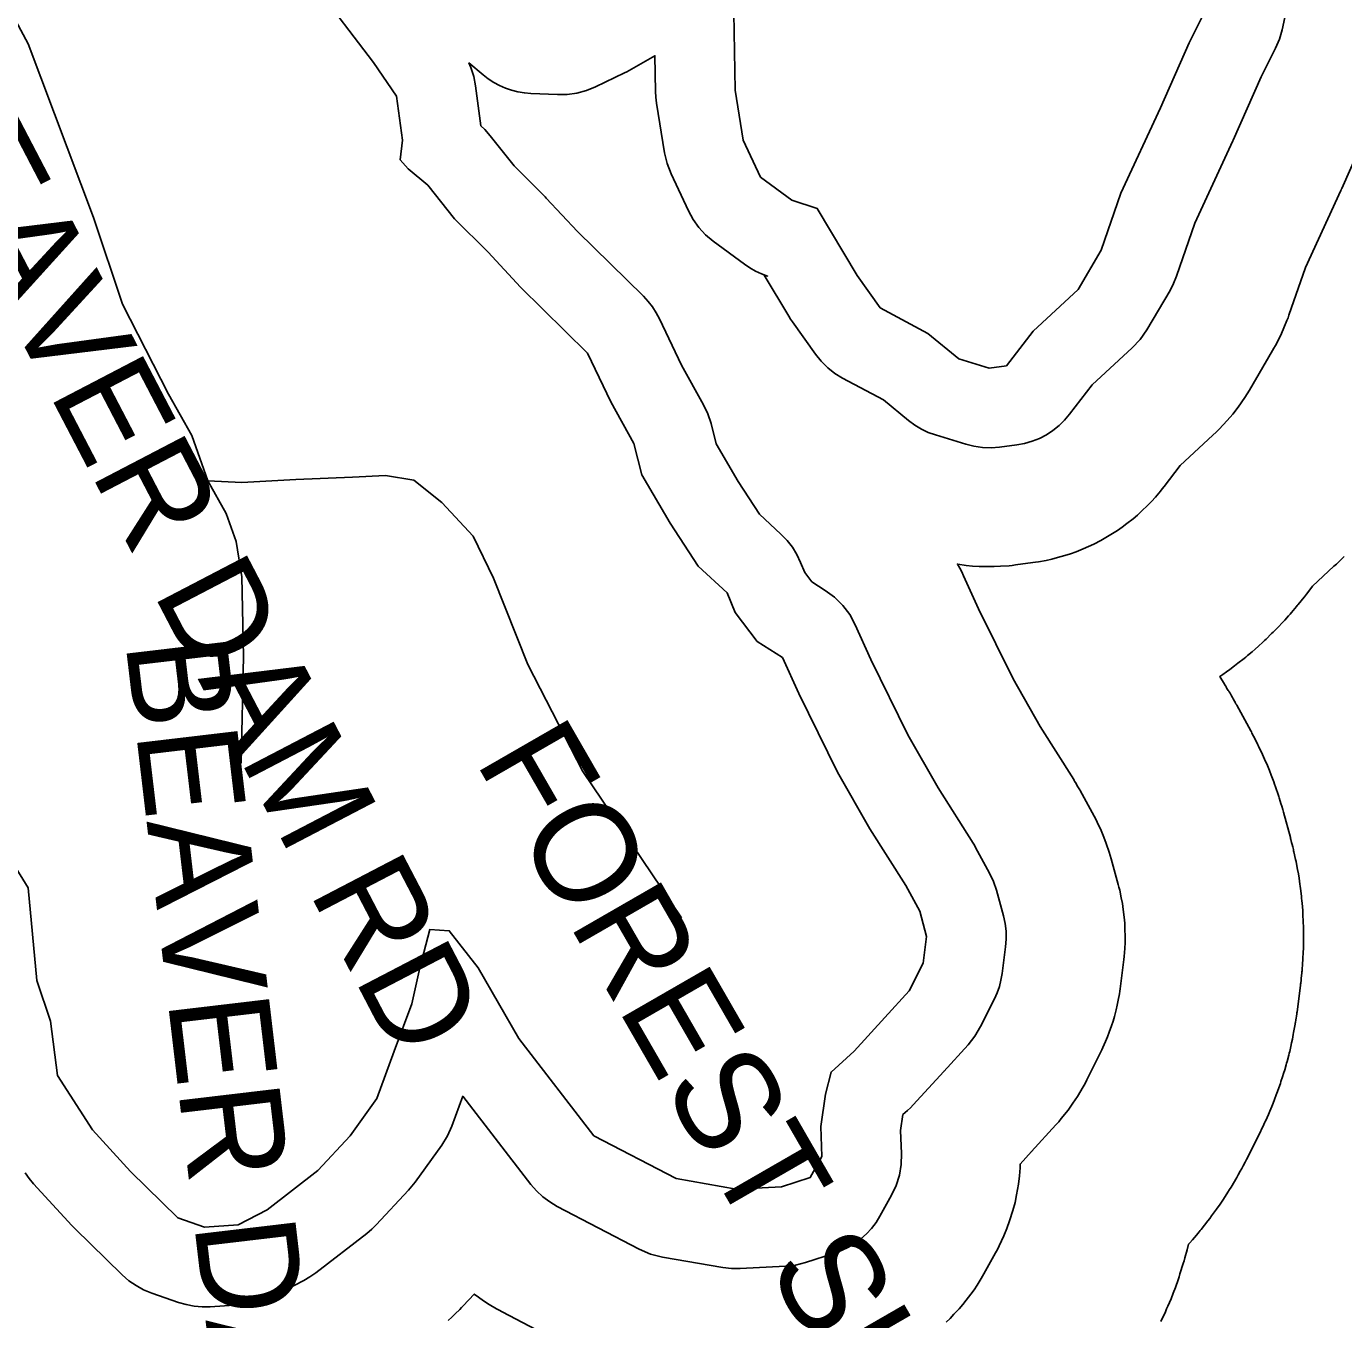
# Model space of a CAD drawing. Extents: x 1950930 to 2061844, y 904556 to 1017002.
# Drawn here: x 1971126 to 1972366, y 995407 to 996625 of the extents above; entities that cross this region are included whole.
import ezdxf

# ---------------------------------------------------------------- set-up
doc = ezdxf.new("R2010")
doc.units = 0
for name, color, linetype in [('Exist Hydrographic Buffer Line', 7, 'Continuous'), ('Exist Hydrographic Lake Shore', 7, 'Continuous'), ('Exist Road Non-System Type 51', 7, 'Continuous'), ('Exist Road Non-System Type 51 Label', 7, 'Continuous')]:
    doc.layers.add(name, color=color, linetype=linetype)

msp = doc.modelspace()

# ---------------------------------------------------------------- linework, layer by layer
at = {"layer": 'Exist Hydrographic Buffer Line'}
for points in [[(1972323.3, 996691.7), (1972308.1, 996621.9), (1972305.5, 996613), (1972301.9, 996604.4), (1972288.4, 996577.5), (1972261.9, 996518), (1972261.7, 996517.6), (1972261.5, 996517.2), (1972226, 996439.9), (1972208.7, 996389.9), (1972205.9, 996383), (1972202.5, 996376.4), (1972180.7, 996339.4), (1972174.4, 996330.3), (1972166.9, 996322.3), (1972129.2, 996287.4), (1972108, 996259.8), (1972103.3, 996254.2), (1972098, 996249.1), (1972092.2, 996244.5), (1972086.1, 996240.5), (1972079.5, 996237.1), (1972072.7, 996234.4), (1972065.6, 996232.4), (1972058.4, 996231.1), (1972042.1, 996228.9), (1972034, 996228.3), (1972025.9, 996228.5), (1972017.9, 996229.6), (1972010.1, 996231.6), (1971981.7, 996240.3), (1971974.9, 996242.7), (1971968.4, 996245.8), (1971962.2, 996249.5), (1971956.4, 996253.8), (1971932.6, 996273.3), (1971894.2, 996293.8), (1971886.9, 996298.3), (1971880.2, 996303.6), (1971874.1, 996309.7), (1971868.7, 996316.4), (1971846.9, 996346.9), (1971845.1, 996349.5), (1971843.5, 996352.1), (1971820.4, 996390.9), (1971823.6, 996389.9), (1971817.8, 996392), (1971812.2, 996394.6), (1971806.8, 996397.6), (1971801.7, 996401.1), (1971772.3, 996422.9), (1971765.2, 996428.8), (1971758.9, 996435.6), (1971753.5, 996443.2), (1971749, 996451.3), (1971732.7, 996486.2), (1971729, 996495.9), (1971726.6, 996506), (1971719, 996552.9), (1971718.3, 996558.3), (1971718, 996563.8), (1971717.5, 996597.4), (1971693.3, 996583.6), (1971691, 996582.4), (1971688.7, 996581.2), (1971661.5, 996568.2), (1971653, 996564.7), (1971644.1, 996562.3), (1971635, 996561), (1971625.8, 996560.8), (1971600.7, 996561.9), (1971594.6, 996562.4), (1971588.5, 996563.5), (1971582.6, 996565), (1971576.8, 996567), (1971571.2, 996569.4), (1971565.8, 996572.3), (1971560.6, 996575.7), (1971555.7, 996579.4), (1971542.4, 996590.6), (1971544.3, 996586.4), (1971547, 996577.9), (1971548.7, 996569.2), (1971553.7, 996531.3), (1971557.3, 996528), (1971562.5, 996522.1), (1971584.9, 996493.8), (1971613.4, 996465.3), (1971614.3, 996464.4), (1971615.2, 996463.4), (1971644.6, 996431.9), (1971706.7, 996370.9), (1971711.1, 996366.1), (1971715.2, 996360.9), (1971718.7, 996355.4), (1971721.8, 996349.6), (1971742.6, 996306), (1971763.2, 996268.8), (1971767.3, 996260.2), (1971770.3, 996251.2), (1971775.3, 996231.8), (1971795.9, 996196.4), (1971815.9, 996165.6), (1971836.2, 996146.9), (1971841.9, 996141), (1971846.9, 996134.6), (1971851.2, 996127.6), (1971854.7, 996120.3), (1971858.6, 996110.8), (1971865.3, 996102), (1971877.9, 996093.9), (1971886.7, 996087.4), (1971894.4, 996079.8), (1971900.9, 996071.1), (1971906, 996061.5), (1971920.8, 996028.9), (1971955.7, 995957.9), (1971984.2, 995908), (1972017.1, 995856), (1972018.4, 995853.9), (1972019.5, 995851.8), (1972032.6, 995827.8), (1972036.3, 995819.9), (1972039.1, 995811.6), (1972045.7, 995787.6), (1972047.3, 995780.4), (1972048.1, 995773), (1972048.3, 995765.6), (1972047.7, 995758.2), (1972044.4, 995733.1), (1972043.3, 995727), (1972041.8, 995720.9), (1972039.7, 995715), (1972037.1, 995709.3), (1972024.1, 995683.1), (1972018.8, 995674.2), (1972012.4, 995666.1), (1971989.5, 995641), (1971989.5, 995641), (1971960.6, 995609.4), (1971958.1, 995606.8), (1971955.4, 995604.2), (1971951, 995600.3), (1971948.8, 995585.2), (1971949.7, 995563.6), (1971949.3, 995553.4), (1971947.7, 995543.4), (1971944.6, 995533.6), (1971940.3, 995524.4), (1971929.4, 995504.7), (1971925.7, 995498.7), (1971921.4, 995493.1), (1971916.6, 995487.9), (1971911.4, 995483.2), (1971905.7, 995478.9), (1971899.7, 995475.3), (1971893.3, 995472.2), (1971886.7, 995469.7), (1971859.4, 995461), (1971850, 995458.6), (1971840.4, 995457.5), (1971797.9, 995455.3), (1971789.6, 995455.4), (1971781.3, 995456.3), (1971724.6, 995466.1), (1971713.4, 995469), (1971702.7, 995473.5), (1971625.4, 995513.9), (1971618.4, 995518), (1971612, 995522.9), (1971606, 995528.4), (1971600.7, 995534.5), (1971536.5, 995617.6), (1971526.2, 995589.5), (1971522.1, 995580.2), (1971516.7, 995571.5), (1971491.6, 995536.6), (1971488.7, 995532.8), (1971485.6, 995529.2), (1971455.1, 995496.5), (1971450.8, 995492.3), (1971446.1, 995488.4), (1971398.2, 995451.3), (1971392.7, 995447.4), (1971386.9, 995444.1), (1971359.7, 995429.9), (1971352.7, 995426.7), (1971345.4, 995424.2), (1971337.9, 995422.5), (1971330.2, 995421.6), (1971298.6, 995419.4), (1971291.1, 995419.3), (1971283.5, 995419.9), (1971276.1, 995421.3), (1971268.8, 995423.4), (1971243.7, 995432.1), (1971236.1, 995435.3), (1971228.9, 995439.2), (1971222.2, 995443.9), (1971216, 995449.3), (1971171.3, 995492.9), (1971169.9, 995494.4), (1971168.4, 995495.9), (1971132.5, 995535.2), (1971128.3, 995540.2), (1971124.5, 995545.5)], [(1972389.7, 996529.7), (1972364.2, 996472.4), (1972364.1, 996472.2), (1972364, 996472.1), (1972363.9, 996471.7), (1972363.7, 996471.4), (1972363.6, 996471.2), (1972363.5, 996470.8), (1972363.4, 996470.7), (1972363.3, 996470.5), (1972330.1, 996398.1), (1972314.5, 996353.2), (1972313.6, 996350.6), (1972312.6, 996348), (1972309.8, 996341.1), (1972307.6, 996336), (1972305.2, 996331.1), (1972301.7, 996324.5), (1972300.4, 996322.1), (1972299, 996319.7), (1972277.2, 996282.6), (1972275.1, 996279.1), (1972272.8, 996275.7), (1972266.6, 996266.6), (1972261.6, 996260), (1972256.3, 996253.8), (1972248.7, 996245.8), (1972245.9, 996242.9), (1972242.9, 996240), (1972212.2, 996211.6), (1972196.9, 996191.7), (1972195.2, 996189.5), (1972193.5, 996187.4), (1972188.7, 996181.8), (1972185.1, 996177.7), (1972181.2, 996173.8), (1972176, 996168.7), (1972171.9, 996164.9), (1972167.7, 996161.4), (1972162, 996156.8), (1972157.6, 996153.5), (1972153, 996150.4), (1972146.9, 996146.5), (1972142.2, 996143.6), (1972137.4, 996141), (1972130.8, 996137.6), (1972125.9, 996135.2), (1972120.8, 996133), (1972114, 996130.3), (1972108.9, 996128.4), (1972103.6, 996126.8), (1972096.6, 996124.8), (1972091.2, 996123.4), (1972085.9, 996122.2), (1972078.6, 996120.9), (1972075.9, 996120.5), (1972073.2, 996120.1), (1972056.9, 996117.9), (1972053.9, 996117.5), (1972050.9, 996117.2), (1972042.8, 996116.6), (1972036.8, 996116.3), (1972030.7, 996116.3), (1972022.7, 996116.5), (1972016.6, 996116.9), (1972010.6, 996117.5), (1972002.6, 996118.6), (1972002.4, 996118.7), (1972004.5, 996114.9), (1972006.4, 996111.3), (1972008.1, 996107.6), (1972022.1, 996076.7), (1972054.7, 996010.5), (1972080.2, 995965.7), (1972111.8, 995915.8), (1972112.2, 995915), (1972112.7, 995914.3), (1972114, 995912.2), (1972114.9, 995910.6), (1972115.8, 995909.1), (1972117, 995907), (1972117.5, 995906.2), (1972117.9, 995905.4), (1972131, 995881.4), (1972132.5, 995878.5), (1972133.9, 995875.6), (1972137.6, 995867.7), (1972140.3, 995861.7), (1972142.5, 995855.6), (1972145.3, 995847.3), (1972146.3, 995844.2), (1972147.2, 995841.1), (1972153.7, 995817.1), (1972154.4, 995814.4), (1972155.1, 995811.7), (1972156.6, 995804.5), (1972157.7, 995799), (1972158.5, 995793.5), (1972159.4, 995786.2), (1972159.9, 995780.7), (1972160.1, 995775.1), (1972160.3, 995767.7), (1972160.2, 995762.2), (1972159.9, 995756.6), (1972159.3, 995749.3), (1972159.1, 995746.5), (1972158.7, 995743.7), (1972155.5, 995718.7), (1972155.1, 995716.4), (1972154.8, 995714), (1972153.7, 995707.9), (1972152.8, 995703.3), (1972151.7, 995698.8), (1972150.2, 995692.7), (1972148.9, 995688.2), (1972147.4, 995683.8), (1972145.3, 995677.9), (1972143.7, 995673.5), (1972141.9, 995669.2), (1972139.3, 995663.5), (1972138.3, 995661.4), (1972137.3, 995659.3), (1972124.2, 995633.1), (1972122.5, 995629.7), (1972120.6, 995626.3), (1972115.3, 995617.4), (1972111.1, 995610.9), (1972106.6, 995604.6), (1972100.1, 995596.5), (1972097.7, 995593.5), (1972095.1, 995590.6), (1972072.2, 995565.6), (1972072.2, 995565.5), (1972072.2, 995565.5), (1972072.2, 995565.5), (1972061.4, 995553.7), (1972061.3, 995550.1), (1972060.8, 995542.5), (1972059.8, 995534.9), (1972058.1, 995524.8), (1972056.6, 995517.4), (1972054.6, 995510), (1972051.5, 995500.3), (1972049, 995493.1), (1972046, 995486), (1972041.7, 995476.8), (1972040, 995473.4), (1972038.2, 995470), (1972027.3, 995450.4), (1972026, 995448.1), (1972024.6, 995445.8), (1972020.9, 995439.8), (1972018, 995435.4), (1972015, 995431.1), (1972010.7, 995425.5), (1972007.4, 995421.3), (1972003.9, 995417.4), (1971999.1, 995412.2), (1971995.5, 995408.4), (1971991.7, 995404.7)], [(1972366.5, 996125.9), (1972364.3, 996123.7), (1972362.1, 996121.6), (1972359.2, 996118.7), (1972358, 996117.6), (1972356.9, 996116.6), (1972336.8, 996098), (1972330.3, 996089.5), (1972329.7, 996088.7), (1972329, 996087.9), (1972327.3, 996085.7), (1972326, 996084.1), (1972324.7, 996082.5), (1972323, 996080.4), (1972322.3, 996079.6), (1972321.7, 996078.8), (1972316.9, 996073.2), (1972315.6, 996071.7), (1972314.2, 996070.1), (1972310.6, 996066), (1972307.8, 996063), (1972304.9, 996060), (1972301.1, 996056.1), (1972299.6, 996054.6), (1972298.2, 996053.2), (1972292.9, 996048.1), (1972291.4, 996046.6), (1972289.9, 996045.2), (1972285.9, 996041.5), (1972282.8, 996038.7), (1972279.7, 996036.1), (1972275.5, 996032.5), (1972273.9, 996031.2), (1972272.3, 996029.9), (1972266.5, 996025.4), (1972264.9, 996024.1), (1972263.3, 996022.8), (1972258.9, 996019.5), (1972255.6, 996017.1), (1972252.2, 996014.7), (1972249.3, 996012.7), (1972253.8, 996005.6), (1972253.9, 996005.3), (1972254.1, 996005), (1972254.6, 996004.2), (1972255, 996003.7), (1972255.3, 996003.1), (1972255.8, 996002.3), (1972256, 996002), (1972256.1, 996001.7), (1972257.4, 995999.7), (1972257.8, 995999.1), (1972258.1, 995998.5), (1972259, 995997), (1972259.7, 995995.8), (1972260.4, 995994.6), (1972261.3, 995993), (1972261.7, 995992.4), (1972262, 995991.9), (1972263.2, 995989.7), (1972263.4, 995989.5), (1972263.5, 995989.2), (1972264, 995988.4), (1972264.3, 995987.8), (1972264.6, 995987.2), (1972265.1, 995986.4), (1972265.2, 995986.1), (1972265.4, 995985.8), (1972278.5, 995961.8), (1972279.1, 995960.7), (1972279.6, 995959.6), (1972281.1, 995956.8), (1972282.3, 995954.6), (1972283.4, 995952.4), (1972284.8, 995949.5), (1972285.3, 995948.4), (1972285.9, 995947.3), (1972289.6, 995939.4), (1972290.6, 995937.1), (1972291.6, 995934.9), (1972294.2, 995928.9), (1972296.1, 995924.4), (1972297.9, 995919.9), (1972300.1, 995913.7), (1972301, 995911.4), (1972301.8, 995909.1), (1972304.5, 995900.8), (1972304.9, 995899.7), (1972305.3, 995898.5), (1972306.3, 995895.4), (1972307, 995893.1), (1972307.7, 995890.7), (1972308.6, 995887.6), (1972309, 995886.4), (1972309.3, 995885.2), (1972315.8, 995861.3), (1972316.1, 995860.3), (1972316.3, 995859.3), (1972317, 995856.6), (1972317.6, 995854.6), (1972318, 995852.5), (1972318.7, 995849.8), (1972318.9, 995848.8), (1972319.1, 995847.8), (1972320.7, 995840.6), (1972321.2, 995838.5), (1972321.6, 995836.5), (1972322.6, 995831.1), (1972323.4, 995827), (1972324, 995822.9), (1972324.8, 995817.4), (1972325.1, 995815.3), (1972325.3, 995813.3), (1972326.2, 995805.9), (1972326.4, 995803.8), (1972326.6, 995801.8), (1972327.1, 995796.3), (1972327.5, 995792.1), (1972327.7, 995788), (1972328, 995782.4), (1972328, 995780.4), (1972328.1, 995778.3), (1972328.2, 995770.9), (1972328.2, 995768.8), (1972328.2, 995766.7), (1972328.2, 995761.2), (1972328.1, 995757), (1972328, 995752.9), (1972327.7, 995747.3), (1972327.5, 995745.3), (1972327.4, 995743.2), (1972326.8, 995735.8), (1972326.7, 995734.8), (1972326.6, 995733.7), (1972326.3, 995731), (1972326.1, 995728.9), (1972325.9, 995726.8), (1972325.6, 995724.1), (1972325.5, 995723.1), (1972325.3, 995722), (1972322.1, 995697), (1972321.9, 995696.1), (1972321.8, 995695.2), (1972321.5, 995692.9), (1972321.2, 995691.2), (1972321, 995689.4), (1972320.6, 995687.1), (1972320.5, 995686.3), (1972320.3, 995685.4), (1972319.2, 995679.2), (1972318.9, 995677.5), (1972318.6, 995675.8), (1972317.7, 995671.2), (1972317, 995667.8), (1972316.2, 995664.4), (1972315.2, 995659.8), (1972314.7, 995658.1), (1972314.3, 995656.4), (1972312.7, 995650.4), (1972312.3, 995648.7), (1972311.8, 995647), (1972310.5, 995642.5), (1972309.5, 995639.1), (1972308.5, 995635.8), (1972307, 995631.3), (1972306.5, 995629.7), (1972305.9, 995628), (1972303.8, 995622.1), (1972303.2, 995620.5), (1972302.6, 995618.8), (1972301, 995614.5), (1972299.7, 995611.2), (1972298.4, 995607.9), (1972296.6, 995603.6), (1972295.9, 995602), (1972295.2, 995600.4), (1972292.6, 995594.7), (1972292.2, 995593.9), (1972291.9, 995593.1), (1972290.9, 995591), (1972290.2, 995589.4), (1972289.4, 995587.8), (1972288.4, 995585.7), (1972288, 995585), (1972287.6, 995584.2), (1972274.5, 995558), (1972273.9, 995556.7), (1972273.2, 995555.4), (1972271.4, 995552), (1972270.1, 995549.4), (1972268.7, 995546.9), (1972266.7, 995543.5), (1972266, 995542.3), (1972265.3, 995541), (1972260, 995532.1), (1972258.5, 995529.6), (1972257, 995527.1), (1972252.9, 995520.6), (1972249.7, 995515.8), (1972246.3, 995511.1), (1972241.7, 995504.8), (1972240, 995502.5), (1972238.2, 995500.2), (1972231.7, 995492.1), (1972230.8, 995491), (1972229.9, 995489.9), (1972227.5, 995486.9), (1972225.6, 995484.7), (1972223.7, 995482.5), (1972221.1, 995479.6), (1972220.2, 995478.5), (1972220, 995478.3), (1972218.6, 995472.8), (1972216.6, 995465.5), (1972215.8, 995462.7), (1972215, 995460), (1972211.9, 995450.2), (1972211, 995447.5), (1972210.1, 995444.8), (1972207.6, 995437.6), (1972205.6, 995432.2), (1972203.5, 995426.9), (1972200.5, 995419.9), (1972199.3, 995417.3), (1972198.1, 995414.7), (1972193.8, 995405.4)], [(1971651, 995374.2), (1971573.6, 995414.6), (1971570.9, 995416), (1971568.3, 995417.5), (1971561.4, 995421.6), (1971556.2, 995424.9), (1971551.3, 995428.4), (1971547.4, 995431.3), (1971537, 995420.1), (1971535.4, 995418.5), (1971533.8, 995416.9), (1971529.5, 995412.6), (1971526.2, 995409.5), (1971522.8, 995406.5)]]:
    msp.add_lwpolyline(points, dxfattribs=at)
at = {"layer": 'Exist Hydrographic Lake Shore'}
for points in [[(1971472.1, 995660), (1971488.5, 995704.7), (1971496.1, 995738.5), (1971505.4, 995774.5), (1971523.9, 995773.4), (1971551.1, 995738.5), (1971589.3, 995672), (1971660.1, 995580.4), (1971737.4, 995540), (1971794.1, 995530.2), (1971836.6, 995532.4), (1971863.8, 995541.1), (1971874.7, 995560.8), (1971873.6, 995589.1), (1971878, 995619.6), (1971883.4, 995640.4), (1971905.2, 995660), (1971934.1, 995691.6), (1971957, 995716.7), (1971970, 995742.8), (1971973.3, 995767.9), (1971966.8, 995791.9), (1971953.7, 995815.9), (1971919.9, 995869.3), (1971889.4, 995922.7), (1971852.9, 995996.9), (1971837.7, 996030.7), (1971813.7, 996045.9), (1971793, 996073.2), (1971785.4, 996091.7), (1971758.1, 996116.8), (1971732, 996157.1), (1971705.3, 996202.9), (1971697.7, 996232.4), (1971675.9, 996271.6), (1971654.1, 996317.4), (1971590.9, 996379.6), (1971560.4, 996412.3), (1971528.8, 996443.9), (1971503.7, 996475.5), (1971485.2, 996490.8), (1971477.6, 996499.5), (1971479.8, 996518), (1971474.3, 996559.4), (1971452.5, 996591.1), (1971397, 996664.1)], [(1971791.9, 996637.9), (1971793, 996564.9), (1971800.6, 996518), (1971817, 996483.1), (1971846.4, 996461.3), (1971870.3, 996453.7), (1971907.9, 996390.5), (1971929.7, 996359.9), (1971974.4, 996335.9), (1972003.8, 996312), (1972032.1, 996303.2), (1972048.5, 996305.4), (1972073.5, 996338.1), (1972116, 996377.4), (1972137.8, 996414.4), (1972156.3, 996467.9), (1972193.4, 996548.5), (1972220.6, 996609.6), (1972234.8, 996637.9)], [(1971113.1, 995836.6), (1971127.3, 995813.7), (1971135.5, 995726.5), (1971148.5, 995688.3), (1971155.1, 995637.1), (1971187.8, 995585.8), (1971223.7, 995546.6), (1971268.4, 995503), (1971293.5, 995494.3), (1971325.1, 995496.4), (1971352.3, 995510.6), (1971400.2, 995547.7), (1971430.7, 995580.4), (1971455.8, 995615.3), (1971472.1, 995660)]]:
    msp.add_lwpolyline(points, dxfattribs=at)
at = {"layer": 'Exist Road Non-System Type 51'}
for points in [[(1971075.6, 996704.9), (1971127.4, 996608.7), (1971189, 996445.2), (1971216.2, 996363.6), (1971259.5, 996278.6), (1971281.4, 996239.7), (1971296.6, 996197.1)], [(1971296.6, 996197.1), (1971328.4, 996195.5), (1971379.5, 996198.4), (1971432.8, 996200.6), (1971463.8, 996202), (1971490.4, 996197.7), (1971517, 996176.8), (1971546.5, 996145.1), (1971565.4, 996105.4), (1971597.8, 996024.1), (1971649.5, 995923.3), (1971742.5, 995785.5)], [(1971296.6, 996197.1), (1971313.9, 996166.2), (1971323.2, 996139.9), (1971328.5, 996106.6), (1971330, 996031.8), (1971327.9, 995931.2)]]:
    msp.add_lwpolyline(points, dxfattribs=at)

# ---------------------------------------------------------------- texts
at = {"layer": 'Exist Road Non-System Type 51 Label'}
for s, rotation, p in [('  BEAVER DAM RD', 297.5417, (1970957.1, 996643)), ('  BEAVER DAM RD', 276.7401, (1971210.6, 996114.9)), ('  FOREST SHORE DR', 299.9536, (1971512.4, 995994.6))]:
    msp.add_text(s, height=95, rotation=rotation, dxfattribs=at).set_placement(p)

doc.saveas('drawing.dxf')
